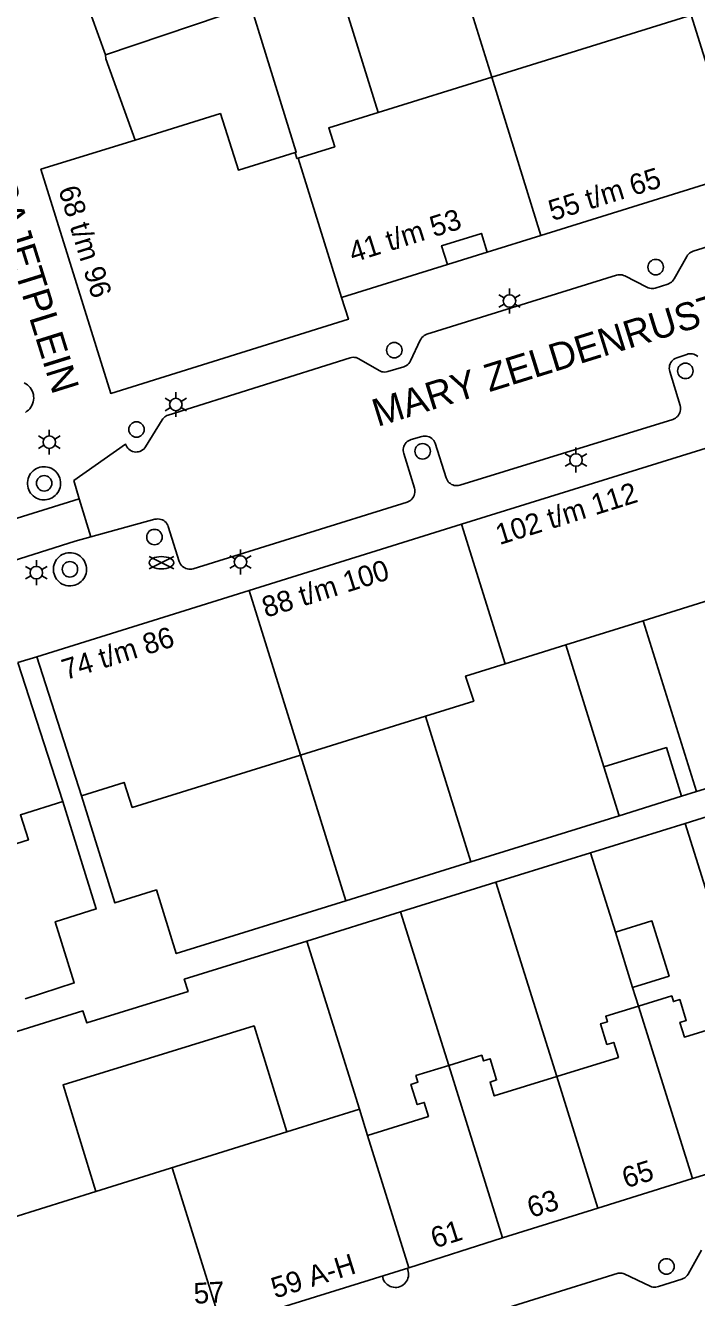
# Model space of a CAD drawing. Extents: x 122462 to 123306, y 485548 to 486417.
# Drawn here: x 122782.5 to 122831, y 485893.5 to 485985.5 of the extents above; entities that cross this region are included whole.
import ezdxf

# ---------------------------------------------------------------- set-up
doc = ezdxf.new("R2010")
doc.units = 0
for name, color, linetype in [('Level 1', 7, 'Continuous'), ('Level 11', 7, 'Continuous'), ('Level 17', 7, 'Continuous'), ('Level 19', 7, 'Continuous'), ('Level 2', 7, 'Continuous'), ('Level 23', 7, 'Continuous'), ('Level 4', 7, 'Continuous'), ('Level 5', 7, 'Continuous'), ('Level 50', 7, 'Continuous'), ('Level 52', 7, 'Continuous'), ('Level 53', 7, 'Continuous'), ('Level 58', 7, 'Continuous'), ('Level 59', 7, 'Continuous')]:
    doc.layers.add(name, color=color, linetype=linetype)

msp = doc.modelspace()

# ---------------------------------------------------------------- linework, layer by layer
at = {"layer": 'Level 1'}
for p, q in [((122830.659, 485986.304), (122816.22, 485981.813)), ((122816.22, 485981.813), (122808.009, 485979.259)), ((122834.04, 485955.675), (122814.046, 485949.455)), ((122814.046, 485949.455), (122798.668, 485944.663)), ((122798.668, 485944.663), (122783.287, 485939.867)), ((122827.188, 485942.47), (122832.811, 485944.223)), ((122821.592, 485940.726), (122827.188, 485942.47)), ((122817.19, 485939.354), (122821.592, 485940.726)), ((122783.287, 485939.867), (122786.534, 485929.802)), ((122785.178, 485929.379), (122781.918, 485939.452)), ((122802.381, 485932.75), (122811.42, 485935.567)), ((122806.64, 485907.127), (122801.387, 485905.483)), ((122807.239, 485905.214), (122806.64, 485907.127)), ((122801.387, 485905.483), (122787.577, 485901.162)), ((122823.908, 485899.964), (122830.751, 485902.1)), ((122817.009, 485897.809), (122823.908, 485899.964)), ((122810.229, 485895.65), (122817.009, 485897.809))]:
    msp.add_line(p, q, dxfattribs=at)
for points in [[(122801.986, 485976.36), (122797.887, 485975.085), (122796.579, 485979.169), (122790.409, 485977.256)], [(122808.009, 485979.259), (122804.42, 485978.143), (122804.859, 485976.772), (122802.211, 485975.947)], [(122790.409, 485977.256), (122783.593, 485975.141), (122788.651, 485958.917), (122805.853, 485964.282), (122805.35, 485965.855)], [(122802.211, 485975.947), (122802.126, 485975.921), (122801.986, 485976.36)], [(122819.788, 485970.346), (122832.719, 485974.369), (122834.226, 485974.838)], [(122805.35, 485965.855), (122813.018, 485968.241), (122812.593, 485969.606), (122815.477, 485970.503), (122815.902, 485969.138), (122819.788, 485970.346)], [(122811.42, 485935.567), (122814.916, 485936.656), (122814.336, 485938.465), (122817.19, 485939.354)], [(122786.534, 485929.802), (122789.617, 485930.762), (122790.197, 485928.953), (122802.381, 485932.75)], [(122779.212, 485925.53), (122782.683, 485926.612), (122782.103, 485928.421), (122785.178, 485929.379)], [(122834.629, 485913.715), (122830.169, 485912.337), (122829.842, 485913.394), (122830.302, 485913.536), (122829.835, 485915.046), (122829.376, 485914.904), (122829.248, 485915.317), (122826.847, 485914.575)], [(122826.847, 485914.575), (122824.472, 485913.842), (122824.594, 485913.448), (122824.103, 485913.297), (122824.564, 485911.803), (122825.055, 485911.955), (122825.393, 485910.861), (122820.929, 485909.482)], [(122820.929, 485909.482), (122816.409, 485908.086), (122816.099, 485909.087), (122816.578, 485909.236), (122816.106, 485910.765), (122815.627, 485910.617), (122815.502, 485911.021), (122813.109, 485910.281)], [(122813.109, 485910.281), (122810.734, 485909.548), (122810.881, 485909.073), (122810.378, 485908.918), (122810.832, 485907.449), (122811.335, 485907.604), (122811.646, 485906.593), (122807.239, 485905.214)], [(122830.751, 485902.1), (122832.58, 485902.67), (122837.601, 485904.221)], [(122787.577, 485901.162), (122779.528, 485898.643), (122782.111, 485890.389)], [(122796.371, 485892.381), (122796.609, 485892.396), (122796.604, 485892.486), (122797.563, 485891.992), (122798.727, 485892.355), (122798.811, 485892.088), (122810.229, 485895.65)]]:
    msp.add_lwpolyline(points, dxfattribs=at)
at = {"layer": 'Level 11'}
msp.add_line((122815.902, 485969.138), (122813.018, 485968.241), dxfattribs=at)
msp.add_lwpolyline([(122810.098, 485895.61), (122810.147, 485895.497), (122810.182, 485895.379), (122810.2, 485895.258), (122810.203, 485895.135), (122810.191, 485895.012), (122810.162, 485894.893), (122810.118, 485894.778), (122810.06, 485894.67), (122809.989, 485894.57), (122809.905, 485894.48), (122809.81, 485894.401), (122809.706, 485894.336), (122809.594, 485894.284), (122809.477, 485894.248), (122809.356, 485894.227), (122809.233, 485894.221), (122809.11, 485894.232), (122808.99, 485894.258), (122808.874, 485894.299), (122808.765, 485894.355), (122808.663, 485894.425), (122808.572, 485894.507), (122808.492, 485894.6), (122808.424, 485894.703), (122808.371, 485894.814), (122808.332, 485894.93), (122808.308, 485895.051)], dxfattribs=at)
at = {"layer": 'Level 17'}
for p in [(122752.075, 485940.624), (122787.209, 485948.537)]:
    msp.add_line(p, (122786.356, 485951.28), dxfattribs=at)
for points in [[(122833.913, 485970.177), (122830.803, 485969.21), (122830.709, 485969.174), (122830.62, 485969.126), (122830.538, 485969.068), (122830.464, 485969), (122830.399, 485968.923), (122830.344, 485968.839), (122829.421, 485967.202), (122829.367, 485967.118), (122829.302, 485967.041), (122829.228, 485966.973), (122829.147, 485966.915), (122829.059, 485966.867), (122828.965, 485966.831), (122828.065, 485966.546), (122827.964, 485966.521), (122827.861, 485966.51), (122827.757, 485966.512), (122827.655, 485966.527), (122827.555, 485966.556), (122827.46, 485966.597), (122825.854, 485967.419), (122825.759, 485967.46), (122825.66, 485967.489), (122825.558, 485967.504), (122825.455, 485967.506), (122825.352, 485967.495), (122825.252, 485967.47), (122811.537, 485963.201), (122811.434, 485963.161), (122811.337, 485963.107), (122811.249, 485963.04), (122811.171, 485962.962), (122811.105, 485962.874), (122811.051, 485962.777), (122810.345, 485961.279), (122810.291, 485961.182), (122810.224, 485961.093), (122810.145, 485961.015), (122810.056, 485960.948), (122809.959, 485960.895), (122809.855, 485960.855), (122808.701, 485960.503), (122808.594, 485960.478)], [(122808.594, 485960.478), (122808.485, 485960.468), (122808.375, 485960.473), (122808.267, 485960.493), (122808.163, 485960.528), (122808.064, 485960.576), (122806.61, 485961.424), (122806.511, 485961.473), (122806.406, 485961.508), (122806.297, 485961.528), (122806.186, 485961.532), (122806.076, 485961.521), (122805.968, 485961.495), (122792.803, 485957.351), (122792.715, 485957.317), (122792.632, 485957.273), (122792.554, 485957.219), (122792.483, 485957.157), (122792.421, 485957.086), (122792.367, 485957.009), (122791.169, 485955.059), (122791.107, 485954.971), (122791.033, 485954.893), (122790.95, 485954.825), (122790.858, 485954.769), (122790.76, 485954.726), (122790.656, 485954.696), (122790.55, 485954.68), (122790.443, 485954.679), (122790.336, 485954.692), (122790.232, 485954.72), (122790.133, 485954.761), (122790.04, 485954.815), (122789.955, 485954.881), (122789.88, 485954.958), (122789.815, 485955.044), (122789.763, 485955.138), (122789.724, 485955.238), (122785.976, 485952.615), (122786.356, 485951.28)], [(122787.209, 485948.537), (122791.837, 485949.808), (122791.946, 485949.83), (122792.058, 485949.837), (122792.169, 485949.828), (122792.277, 485949.803), (122792.382, 485949.764), (122792.48, 485949.711), (122792.569, 485949.644), (122792.649, 485949.566), (122792.716, 485949.478), (122792.771, 485949.381), (122792.812, 485949.277), (122793.605, 485946.754), (122793.643, 485946.657), (122793.693, 485946.565), (122793.755, 485946.481), (122793.827, 485946.406), (122793.908, 485946.34), (122793.998, 485946.286), (122794.093, 485946.244), (122794.193, 485946.214), (122794.296, 485946.198), (122794.401, 485946.196), (122794.505, 485946.207), (122794.606, 485946.231), (122810.094, 485951.057), (122810.191, 485951.094), (122810.283, 485951.144), (122810.368, 485951.205), (122810.443, 485951.277), (122810.509, 485951.358), (122810.564, 485951.447), (122810.606, 485951.542), (122810.636, 485951.642), (122810.653, 485951.745), (122810.656, 485951.85), (122810.645, 485951.953), (122810.621, 485952.055), (122809.849, 485954.573), (122809.825, 485954.676), (122809.814, 485954.78), (122809.818, 485954.886), (122809.835, 485954.99), (122809.866, 485955.091), (122809.909, 485955.186), (122809.965, 485955.276), (122810.033, 485955.357), (122810.11, 485955.429), (122810.196, 485955.49), (122810.289, 485955.539), (122810.388, 485955.575), (122811.158, 485955.801), (122811.264, 485955.825), (122811.373, 485955.834), (122811.482, 485955.828), (122811.589, 485955.807), (122811.692, 485955.772), (122811.79, 485955.724), (122811.88, 485955.662), (122811.961, 485955.589), (122812.031, 485955.506), (122812.089, 485955.413), (122812.134, 485955.314), (122812.927, 485952.803), (122812.965, 485952.706), (122813.015, 485952.615), (122813.077, 485952.531), (122813.149, 485952.455), (122813.23, 485952.39), (122813.319, 485952.336), (122813.414, 485952.294), (122813.514, 485952.264), (122813.617, 485952.248), (122813.721, 485952.245), (122813.825, 485952.256), (122813.926, 485952.28), (122829.329, 485957.041), (122829.426, 485957.078), (122829.518, 485957.128), (122829.603, 485957.189), (122829.678, 485957.26), (122829.744, 485957.341), (122829.799, 485957.43), (122829.842, 485957.525), (122829.872, 485957.625), (122829.889, 485957.728), (122829.892, 485957.832), (122829.882, 485957.935), (122829.858, 485958.037), (122829.109, 485960.51), (122829.084, 485960.619), (122829.075, 485960.729), (122829.081, 485960.841), (122829.102, 485960.95), (122829.139, 485961.055), (122829.189, 485961.154), (122829.253, 485961.245), (122829.329, 485961.327), (122829.416, 485961.396), (122829.511, 485961.454)], [(122829.511, 485961.454), (122829.614, 485961.497), (122830.338, 485961.747), (122830.44, 485961.775), (122830.545, 485961.789), (122830.651, 485961.789), (122830.755, 485961.775), (122830.857, 485961.748), (122830.955, 485961.707), (122831.046, 485961.654), (122831.13, 485961.589)], [(122782.382, 485959.677), (122782.503, 485959.612), (122782.616, 485959.533), (122782.719, 485959.441), (122782.81, 485959.338), (122782.89, 485959.226), (122782.956, 485959.105), (122783.008, 485958.977), (122783.045, 485958.845), (122783.066, 485958.709), (122783.071, 485958.571), (122783.061, 485958.434), (122783.035, 485958.298), (122782.994, 485958.167), (122782.938, 485958.041), (122782.868, 485957.922), (122782.785, 485957.813), (122782.69, 485957.713), (122782.584, 485957.625), (122782.469, 485957.55)], [(122783.791, 485951.214), (122783.654, 485951.225), (122783.518, 485951.251), (122783.387, 485951.293), (122783.262, 485951.349), (122783.143, 485951.42), (122783.034, 485951.503), (122782.935, 485951.599), (122782.847, 485951.705), (122782.772, 485951.821), (122782.711, 485951.944), (122782.665, 485952.074), (122782.633, 485952.208), (122782.617, 485952.345), (122782.617, 485952.483), (122782.633, 485952.62), (122782.665, 485952.754), (122782.711, 485952.883), (122782.772, 485953.007), (122782.847, 485953.123), (122782.935, 485953.229), (122783.034, 485953.324), (122783.143, 485953.408), (122783.262, 485953.479), (122783.387, 485953.535), (122783.519, 485953.577), (122783.654, 485953.603), (122783.791, 485953.614), (122783.929, 485953.609), (122784.065, 485953.588), (122784.198, 485953.552), (122784.326, 485953.5), (122784.447, 485953.435), (122784.56, 485953.356), (122784.663, 485953.264), (122784.754, 485953.161), (122784.834, 485953.049), (122784.9, 485952.928), (122784.952, 485952.8), (122784.989, 485952.668), (122785.01, 485952.532), (122785.015, 485952.394), (122785.005, 485952.257), (122784.979, 485952.121), (122784.938, 485951.99), (122784.882, 485951.864), (122784.812, 485951.745), (122784.729, 485951.636), (122784.634, 485951.536), (122784.528, 485951.448), (122784.413, 485951.373), (122784.289, 485951.311), (122784.16, 485951.264), (122784.026, 485951.232), (122783.889, 485951.216), (122783.791, 485951.214)], [(122753.036, 485937.764), (122786.068, 485948.224), (122787.209, 485948.537)], [(122785.668, 485944.991), (122785.531, 485945.002), (122785.395, 485945.028), (122785.264, 485945.07), (122785.139, 485945.126), (122785.02, 485945.197), (122784.911, 485945.28), (122784.812, 485945.376), (122784.724, 485945.482), (122784.649, 485945.598), (122784.588, 485945.721), (122784.542, 485945.851), (122784.51, 485945.985), (122784.494, 485946.122), (122784.494, 485946.26), (122784.51, 485946.397), (122784.542, 485946.531), (122784.588, 485946.66), (122784.649, 485946.784), (122784.724, 485946.9), (122784.812, 485947.006), (122784.911, 485947.101), (122785.02, 485947.185), (122785.139, 485947.256), (122785.264, 485947.312), (122785.396, 485947.354), (122785.531, 485947.38), (122785.668, 485947.391), (122785.806, 485947.386), (122785.942, 485947.365), (122786.075, 485947.329), (122786.203, 485947.277), (122786.324, 485947.212), (122786.437, 485947.133), (122786.54, 485947.041), (122786.631, 485946.938), (122786.711, 485946.826), (122786.777, 485946.705), (122786.829, 485946.577), (122786.866, 485946.445), (122786.887, 485946.309), (122786.892, 485946.171), (122786.882, 485946.034), (122786.856, 485945.898), (122786.815, 485945.767), (122786.759, 485945.641), (122786.689, 485945.522), (122786.606, 485945.413), (122786.511, 485945.313), (122786.405, 485945.225), (122786.29, 485945.15), (122786.166, 485945.088), (122786.037, 485945.041), (122785.903, 485945.009), (122785.766, 485944.993), (122785.668, 485944.991)], [(122831.397, 485896.913), (122830.43, 485895.176), (122830.362, 485895.081), (122830.281, 485894.996), (122830.19, 485894.922), (122830.09, 485894.861), (122829.983, 485894.814), (122828.291, 485894.286), (122828.194, 485894.253), (122828.093, 485894.235), (122827.99, 485894.23), (122827.888, 485894.24), (122827.788, 485894.264), (122827.693, 485894.301), (122825.808, 485895.202), (122825.726, 485895.233), (122825.641, 485895.253), (122825.554, 485895.262), (122825.467, 485895.259), (122825.381, 485895.245), (122808.209, 485889.895)]]:
    msp.add_lwpolyline(points, dxfattribs=at)
at = {"layer": 'Level 19'}
for p, q in [((122816.22, 485981.813), (122813.406, 485990.858)), ((122808.009, 485979.259), (122804.97, 485989.033)), ((122788.265, 485983.424), (122798.787, 485986.957)), ((122831.043, 485930.101), (122827.188, 485942.47)), ((122824.348, 485931.884), (122821.592, 485940.726)), ((122814.708, 485925.016), (122811.42, 485935.567)), ((122805.669, 485922.202), (122802.381, 485932.75)), ((122831.043, 485930.101), (122829.964, 485929.765)), ((122830.218, 485927.805), (122837.063, 485929.936)), ((122832.153, 485930.446), (122831.043, 485930.101)), ((122825.445, 485928.359), (122814.708, 485925.016)), ((122823.374, 485925.674), (122830.218, 485927.805)), ((122834.629, 485913.715), (122830.218, 485927.805)), ((122816.529, 485923.543), (122823.374, 485925.674)), ((122825.173, 485919.923), (122823.374, 485925.674)), ((122814.708, 485925.016), (122805.669, 485922.202)), ((122809.631, 485921.395), (122816.529, 485923.543)), ((122820.929, 485909.482), (122816.529, 485923.543)), ((122802.838, 485919.28), (122809.631, 485921.395)), ((122813.109, 485910.281), (122809.631, 485921.395)), ((122806.64, 485907.127), (122802.838, 485919.28)), ((122826.847, 485914.575), (122826.424, 485915.929))]:
    msp.add_line(p, q, dxfattribs=at)
for points in [[(122798.787, 485986.957), (122802.074, 485976.387), (122801.986, 485976.36)], [(122805.669, 485922.202), (122793.388, 485918.378), (122791.954, 485922.983), (122788.948, 485922.047), (122786.534, 485929.802)], [(122785.178, 485929.379), (122787.597, 485921.616), (122784.623, 485920.689), (122786.004, 485916.258), (122782.461, 485915.107)], [(122772.866, 485909.949), (122786.635, 485914.236), (122786.908, 485913.36), (122794.24, 485915.642), (122793.967, 485916.518), (122802.838, 485919.28)], [(122787.577, 485901.162), (122785.192, 485908.873), (122799.017, 485913.148), (122801.387, 485905.483)]]:
    msp.add_lwpolyline(points, dxfattribs=at)
at = {"layer": 'Level 2'}
for p, q in [((122825.445, 485928.359), (122824.348, 485931.884)), ((122829.964, 485929.765), (122825.445, 485928.359)), ((122826.424, 485915.929), (122825.173, 485919.923))]:
    msp.add_line(p, q, dxfattribs=at)
for points in [[(122824.348, 485931.884), (122828.866, 485933.291), (122829.964, 485929.765)], [(122825.173, 485919.923), (122827.812, 485920.75), (122829.063, 485916.756), (122826.424, 485915.929)]]:
    msp.add_lwpolyline(points, dxfattribs=at)
at = {"layer": 'Level 23'}
for p, q in [((122787.249, 485986.219), (122788.265, 485983.424)), ((122781.918, 485939.452), (122783.287, 485939.867))]:
    msp.add_line(p, q, dxfattribs=at)
msp.add_lwpolyline([(122788.265, 485983.424), (122788.288, 485983.141), (122790.409, 485977.256)], dxfattribs=at)
at = {"layer": 'Level 4'}
for p, q in [((122834.226, 485974.838), (122830.659, 485986.304)), ((122819.788, 485970.346), (122816.22, 485981.813)), ((122805.35, 485965.855), (122802.211, 485975.947)), ((122817.19, 485939.354), (122814.046, 485949.455)), ((122802.381, 485932.75), (122798.668, 485944.663)), ((122830.751, 485902.1), (122826.847, 485914.575)), ((122817.009, 485897.809), (122813.109, 485910.281)), ((122823.908, 485899.964), (122820.929, 485909.482)), ((122810.229, 485895.65), (122807.239, 485905.214))]:
    msp.add_line(p, q, dxfattribs=at)
at = {"layer": 'Level 5'}
msp.add_line((122793.084, 485902.885), (122796.371, 485892.381), dxfattribs=at)
at = {"layer": 'Level 50'}
for p, q in [((122817.51, 485966.059), (122817.51, 485966.509)), ((122817.12, 485965.834), (122816.73, 485966.059)), ((122818.289, 485966.059), (122817.899, 485965.834)), ((122817.12, 485965.384), (122816.73, 485965.159)), ((122817.51, 485964.709), (122817.51, 485965.159)), ((122818.289, 485965.159), (122817.899, 485965.384)), ((122792.966, 485958.339), (122792.576, 485958.564)), ((122793.356, 485958.564), (122793.356, 485959.014)), ((122794.135, 485958.564), (122793.745, 485958.339)), ((122792.966, 485957.889), (122792.576, 485957.664)), ((122793.356, 485957.214), (122793.356, 485957.664)), ((122794.135, 485957.664), (122793.745, 485957.889)), ((122783.81, 485955.614), (122783.42, 485955.839)), ((122784.2, 485955.839), (122784.2, 485956.289)), ((122784.979, 485955.839), (122784.589, 485955.614)), ((122783.81, 485955.164), (122783.42, 485954.939)), ((122784.2, 485954.489), (122784.2, 485954.939)), ((122784.979, 485954.939), (122784.589, 485955.164)), ((122821.93, 485954.324), (122821.54, 485954.549)), ((122822.32, 485954.549), (122822.32, 485954.999)), ((122823.099, 485954.549), (122822.709, 485954.324)), ((122821.93, 485953.874), (122821.54, 485953.649)), ((122822.32, 485953.199), (122822.32, 485953.649)), ((122823.099, 485953.649), (122822.709, 485953.874)), ((122797.65, 485946.944), (122797.26, 485947.169)), ((122798.04, 485947.169), (122798.04, 485947.619)), ((122798.819, 485947.169), (122798.429, 485946.944)), ((122782.871, 485946.172), (122782.481, 485946.397)), ((122783.261, 485946.397), (122783.261, 485946.847)), ((122784.04, 485946.397), (122783.65, 485946.172)), ((122797.65, 485946.494), (122797.26, 485946.269)), ((122798.04, 485945.819), (122798.04, 485946.269)), ((122798.819, 485946.269), (122798.429, 485946.494)), ((122782.871, 485945.722), (122782.481, 485945.497)), ((122783.261, 485945.047), (122783.261, 485945.497)), ((122784.04, 485945.497), (122783.65, 485945.722))]:
    msp.add_line(p, q, dxfattribs=at)
for centre in [(122817.51, 485965.609), (122793.356, 485958.114), (122784.2, 485955.389), (122822.32, 485954.099), (122798.04, 485946.719), (122783.261, 485945.947)]:
    msp.add_circle(centre, 0.45, dxfattribs=at)
at = {"layer": 'Level 52'}
for p, q in [((122791.427, 485946.224), (122793.208, 485947.114)), ((122791.427, 485947.114), (122793.208, 485946.224))]:
    msp.add_line(p, q, dxfattribs=at)
msp.add_ellipse((122792.317, 485946.667), major_axis=(0.89, 0), ratio=0.5, dxfattribs=at)
at = {"layer": 'Level 53'}
for centre in [(122828.09, 485968.059), (122809.17, 485962.049), (122830.24, 485960.549), (122790.51, 485956.308), (122811.22, 485954.729), (122783.827, 485952.413), (122791.809, 485948.523), (122785.691, 485946.191), (122828.868, 485895.74)]:
    msp.add_circle(centre, 0.56, dxfattribs=at)

# ---------------------------------------------------------------- texts
at = {"layer": 'Level 58'}
for s, rotation, p in [('55 t/m 65', 17.2803, (122820.614, 485971.389)), ('68 t/m 96', 287.31541, (122784.836, 485973.686)), ('41 t/m 53', 17.4365, (122806.176, 485968.377)), ('102 t/m 112', 17.29281, (122816.787, 485947.941)), ('88 t/m 100', 17.29281, (122799.879, 485942.677)), ('74 t/m 86', 17.29281, (122785.386, 485938.166)), ('65', 17.34229, (122825.942, 485901.384)), ('63', 17.3249, (122819.073, 485899.241)), ('61', 17.65579, (122812.1, 485897.034)), ('59 A-H', 17.32514, (122800.539, 485893.411)), ('57', 3.32515, (122794.69, 485893.034))]:
    msp.add_text(s, height=1.5, rotation=rotation, dxfattribs=at).set_placement(p)
at = {"layer": 'Level 59'}
for s, rotation, p in [('SAJETPLEIN', 287.30787, (122779.715, 485974.074)), ('MARY ZELDENRUSTSTRAAT', 17.26618, (122807.955, 485956.492))]:
    msp.add_text(s, height=2, rotation=rotation, dxfattribs=at).set_placement(p)

doc.saveas('drawing.dxf')
